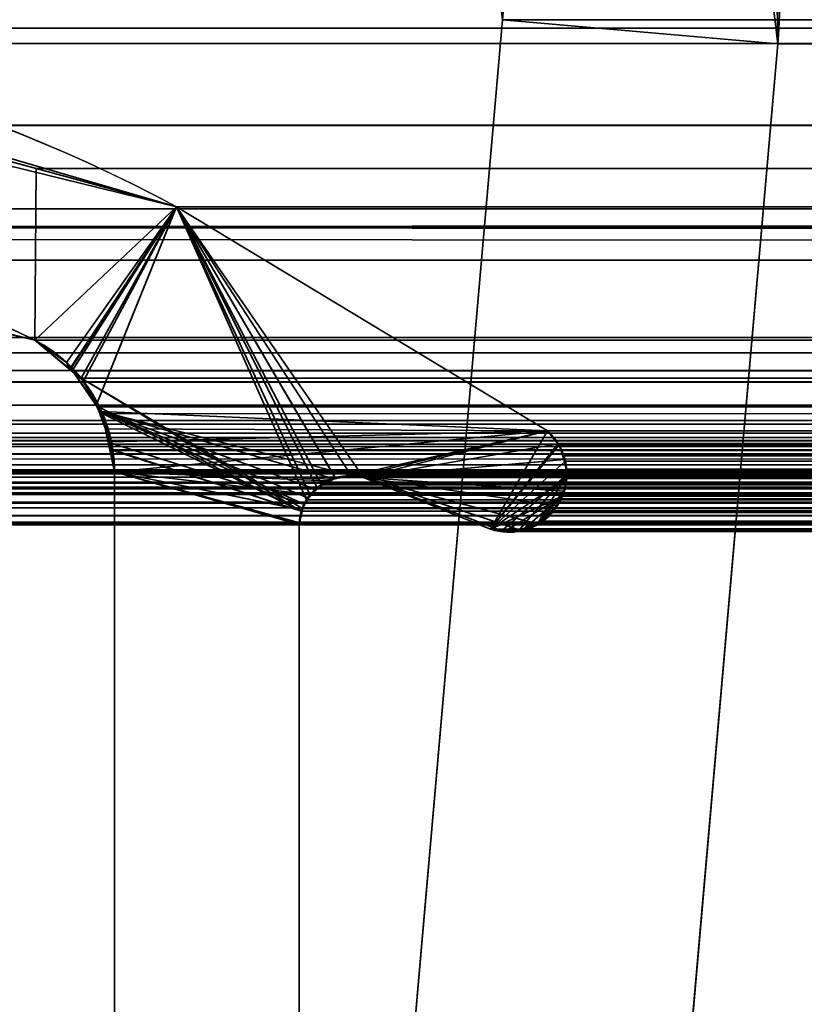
# Model space of a CAD drawing. Header units: millimetres. Extents: x -503 to 6703, y -110 to 193.
# Tile 1036 of 1056: x 4041.48 to 4045.74, y 8.94 to 14.28. Entities that reach past the tile are written whole.
import ezdxf

# ---------------------------------------------------------------- set-up
doc = ezdxf.new("R2010")
doc.units = ezdxf.units.MM
doc.layers.add('152', color=7, linetype='Continuous', true_color=0xffffff)

# ---------------------------------------------------------------- blocks, each defined once
blk = doc.blocks.new('UG_SURFACE_004')
at = {"layer": '152', "color": 252, "linetype": 'Continuous', "lineweight": 35}
for points in [[(5156.4999, -14, 2212.25), (5156.4999, 174.4, 2212.25), (3843.4999, 174.4, 2212.25), (3843.4999, -14, 2212.25)], [(3993.5, -14, 2062.2499), (3993.5, 174.4, 2062.2499), (5006.4998, 174.4, 2062.2499), (5006.4998, -14, 2062.2499)]]:
    blk.add_3dface(points, dxfattribs=at)
blk = doc.blocks.new('UG_SURFACE_366')
at = {"layer": '152', "color": 252, "linetype": 'Continuous', "lineweight": 35}
for points in [[(4044.1065, 14.2823, -7.75), (4044.0288, 14.9279, -7.75), (4045.4493, 15.41, -7.75), (4045.6009, 14.1516, -7.75)], [(4045.5904, 14.7887, 2007.6594), (4045.6009, 14.1516, -7.75), (4045.4493, 15.41, -7.75)], [(4044.0288, 14.9279, -7.75), (4044.1065, 14.2823, -7.75), (4044.1065, 14.2823, 2009.1434)], [(4044.1065, 14.2823, 2009.1434), (4044.1012, 14.6091, 2009.1486), (4044.0288, 14.9279, -7.75)], [(4045.6009, 14.1516, 2007.6489), (4045.5904, 14.7887, 2007.6594), (4044.1012, 14.6091, 2009.1486), (4044.1065, 14.2823, 2009.1434)], [(4045.5904, 14.7887, 2007.6594), (4045.6009, 14.1516, 2007.6489), (4045.6009, 14.1516, -7.75)], [(4044.1065, 14.2823, 2009.1434), (4044.1065, 14.2823, -7.75), (4043.5085, 7.4461, -7.75), (4043.5085, 7.4461, 2009.7415)], [(4045.0029, 7.3154, 2008.2471), (4045.6009, 14.1516, 2007.6489), (4044.1065, 14.2823, 2009.1434), (4043.5085, 7.4461, 2009.7415)], [(4043.5085, 7.4461, -7.75), (4044.1065, 14.2823, -7.75), (4045.6009, 14.1516, -7.75), (4045.0029, 7.3154, -7.75)], [(4045.6009, 14.1516, 2007.6489), (4045.0029, 7.3154, 2008.2471), (4045.0029, 7.3154, -7.75), (4045.6009, 14.1516, -7.75)]]:
    blk.add_3dface(points, dxfattribs=at)
blk = doc.blocks.new('UG_SURFACE_367')
at = {"layer": '152', "color": 252, "linetype": 'Continuous', "lineweight": 35}
for points in [[(4044.1065, 14.2823, -7.75), (4044.0288, 14.9279, -7.75), (4045.4493, 15.41, -7.75), (4045.6009, 14.1516, -7.75)], [(4045.5904, 14.7887, 2007.6594), (4045.6009, 14.1516, -7.75), (4045.4493, 15.41, -7.75)], [(4044.0288, 14.9279, -7.75), (4044.1065, 14.2823, -7.75), (4044.1065, 14.2823, 2009.1434)], [(4044.1065, 14.2823, 2009.1434), (4044.1012, 14.6091, 2009.1486), (4044.0288, 14.9279, -7.75)], [(4045.6009, 14.1516, 2007.6489), (4045.5904, 14.7887, 2007.6594), (4044.1012, 14.6091, 2009.1486), (4044.1065, 14.2823, 2009.1434)], [(4045.5904, 14.7887, 2007.6594), (4045.6009, 14.1516, 2007.6489), (4045.6009, 14.1516, -7.75)], [(4044.1065, 14.2823, 2009.1434), (4044.1065, 14.2823, -7.75), (4043.5085, 7.4461, -7.75), (4043.5085, 7.4461, 2009.7415)], [(4045.0029, 7.3154, 2008.2471), (4045.6009, 14.1516, 2007.6489), (4044.1065, 14.2823, 2009.1434), (4043.5085, 7.4461, 2009.7415)], [(4043.5085, 7.4461, -7.75), (4044.1065, 14.2823, -7.75), (4045.6009, 14.1516, -7.75), (4045.0029, 7.3154, -7.75)], [(4045.6009, 14.1516, 2007.6489), (4045.0029, 7.3154, 2008.2471), (4045.0029, 7.3154, -7.75), (4045.6009, 14.1516, -7.75)]]:
    blk.add_3dface(points, dxfattribs=at)
blk = doc.blocks.new('UG_SURFACE_368')
at = {"layer": '152', "color": 252, "linetype": 'Continuous', "lineweight": 35}
for points in [[(4044.1065, 14.2823, 2009.1434), (4044.1012, 14.6091, 2009.1486), (4045.5904, 14.7887, 2007.6594), (4045.6009, 14.1516, 2007.6489)], [(4954.4096, 14.7887, 2007.6594), (4045.6009, 14.1516, 2007.6489), (4045.5904, 14.7887, 2007.6594)], [(4954.4096, 14.7887, 2007.6594), (4954.3991, 14.1516, 2007.6489), (4045.6009, 14.1516, 2007.6489)], [(4044.1012, 14.6091, 2009.1486), (4955.8935, 14.2823, 2009.1434), (4955.8988, 14.6091, 2009.1486)], [(4044.1012, 14.6091, 2009.1486), (4044.1065, 14.2823, 2009.1434), (4955.8935, 14.2823, 2009.1434)], [(4031.4999, -25.92, 2021.75), (4968.5001, -25.92, 2021.75), (4968.5001, 14.42, 2021.75), (4031.4999, 14.42, 2021.75)], [(4033, -25.92, 2020.2501), (4033, 14.42, 2020.2501), (4967, 14.42, 2020.2501), (4967, -25.92, 2020.2501)], [(4044.1065, 14.2823, 2009.1434), (4043.5085, 7.4461, 2009.7415), (4956.4915, 7.4461, 2009.7415), (4955.8935, 14.2823, 2009.1434)], [(4043.5085, 7.4461, 2009.7415), (4044.1065, 14.2823, 2009.1434), (4045.6009, 14.1516, 2007.6489), (4045.0029, 7.3154, 2008.2471)], [(4045.6009, 14.1516, 2007.6489), (4954.3991, 14.1516, 2007.6489), (4954.9971, 7.3154, 2008.2471), (4045.0029, 7.3154, 2008.2471)]]:
    blk.add_3dface(points, dxfattribs=at)
blk = doc.blocks.new('UG_SURFACE_396')
at = {"layer": '152', "color": 7, "linetype": 'Continuous', "lineweight": 35}
for points in [[(4039.6571, 14.0469, -7.75), (4039.659, 13.9228, 2013.5911), (4042.3369, 13.2666, 2010.9129)], [(4042.3369, 13.2666, 2010.9129), (4042.3369, 13.2666, -7.75), (4039.6571, 14.0469, -7.75)], [(4039.6571, 14.0469, -7.75), (4042.3369, 13.2666, -7.75), (4041.5678, 12.5427, -7.75), (4040.019, 12.9291, -7.75)], [(4040.0352, 12.8977, 2013.2148), (4041.5678, 12.5427, 2011.6823), (4042.3369, 13.2666, 2010.9129), (4039.659, 13.9228, 2013.5911)], [(4041.7395, 12.4215, -7.75), (4041.5678, 12.5427, -7.75), (4042.3369, 13.2666, -7.75)], [(4042.3369, 13.2666, 2010.9129), (4041.5678, 12.5427, 2011.6823), (4041.7595, 12.3814, 2011.4903)], [(4041.7604, 12.3921, -7.75), (4041.7395, 12.4215, -7.75), (4042.3369, 13.2666, -7.75)], [(4041.7595, 12.3814, 2011.4903), (4041.831, 12.3216, 2011.4191), (4042.3369, 13.2666, 2010.9129)], [(4041.9025, 12.1942, -7.75), (4041.7604, 12.3921, -7.75), (4042.3369, 13.2666, -7.75)], [(4042.3369, 13.2666, 2010.9129), (4041.831, 12.3216, 2011.4191), (4041.8992, 12.1889, 2011.3509)], [(4041.8992, 12.1889, 2011.3509), (4041.9655, 12.0607, 2011.2846), (4044.3501, 12.0514, 2008.8999), (4042.3369, 13.2666, 2010.9129)], [(4042.3369, 13.2666, -7.75), (4044.3501, 12.0514, -7.75), (4041.9297, 12.1557, -7.75), (4041.9025, 12.1942, -7.75)], [(4042.3369, 13.2666, 2010.9129), (4044.3501, 12.0514, 2008.8999), (4044.3501, 12.0514, -7.75), (4042.3369, 13.2666, -7.75)], [(4040.019, 12.9291, -7.75), (4041.5678, 12.5427, -7.75), (4041.5678, 12.5427, 2011.6823)], [(4041.5678, 12.5427, 2011.6823), (4040.0352, 12.8977, 2013.2148), (4040.019, 12.9291, -7.75)], [(4041.5678, 12.5427, -7.75), (4041.7395, 12.4215, -7.75), (4041.7595, 12.3814, 2011.4903)], [(4041.7595, 12.3814, 2011.4903), (4041.5678, 12.5427, 2011.6823), (4041.5678, 12.5427, -7.75)], [(4041.7395, 12.4215, -7.75), (4041.7604, 12.3921, -7.75), (4041.7595, 12.3814, 2011.4903)], [(4041.831, 12.3216, 2011.4191), (4041.7595, 12.3814, 2011.4903), (4041.7604, 12.3921, -7.75)], [(4041.7604, 12.3921, -7.75), (4041.9025, 12.1942, -7.75), (4041.8992, 12.1889, 2011.3509)], [(4041.8992, 12.1889, 2011.3509), (4041.831, 12.3216, 2011.4191), (4041.7604, 12.3921, -7.75)], [(4041.9655, 12.0607, 2011.2846), (4041.8992, 12.1889, 2011.3509), (4041.9025, 12.1942, -7.75)], [(4041.9025, 12.1942, -7.75), (4041.9297, 12.1557, -7.75), (4041.9755, 11.9915, 2011.2743)], [(4041.9755, 11.9915, 2011.2743), (4041.9655, 12.0607, 2011.2846), (4041.9025, 12.1942, -7.75)], [(4041.9655, 11.9898, -7.75), (4041.9297, 12.1557, -7.75), (4043.0284, 11.6524, -7.75)], [(4041.9297, 12.1557, -7.75), (4043.088, 11.7338, -7.75), (4043.0527, 11.6857, -7.75)], [(4041.9297, 12.1557, -7.75), (4043.1833, 11.7922, -7.75), (4043.1099, 11.7471, -7.75), (4043.088, 11.7338, -7.75)], [(4043.3178, 11.8051, -7.75), (4043.2839, 11.8082, -7.75), (4041.9297, 12.1557, -7.75), (4044.3501, 12.0514, -7.75)], [(4043.2839, 11.8082, -7.75), (4043.1881, 11.793, -7.75), (4043.1833, 11.7922, -7.75), (4041.9297, 12.1557, -7.75)], [(4043.0527, 11.6857, -7.75), (4043.0284, 11.6524, -7.75), (4041.9297, 12.1557, -7.75)], [(4041.9297, 12.1557, -7.75), (4041.9655, 11.9898, -7.75), (4041.9755, 11.9915, 2011.2743)], [(4044.3501, 12.0514, 2008.8999), (4041.9655, 12.0607, 2011.2846), (4041.9755, 11.9915, 2011.2743)], [(4041.9755, 11.9915, 2011.2743), (4041.9998, 11.8277, 2011.25), (4044.3501, 12.0514, 2008.8999)], [(4043.1886, 11.7875, 2010.0615), (4043.2839, 11.8082, 2009.9661), (4044.3501, 12.0514, 2008.8999), (4041.9998, 11.8277, 2011.25)], [(4044.3501, 12.0514, 2008.8999), (4043.2839, 11.8082, 2009.9661), (4043.3178, 11.8051, 2009.932)], [(4044.3501, 12.0514, -7.75), (4043.3517, 11.798, -7.75), (4043.3178, 11.8051, -7.75)], [(4043.3178, 11.8051, 2009.932), (4043.3517, 11.798, 2009.8984), (4044.3501, 12.0514, 2008.8999)], [(4043.3517, 11.798, -7.75), (4044.3501, 12.0514, -7.75), (4044.4059, 11.9797, -7.75)], [(4044.4074, 11.9798, 2008.8425), (4044.3501, 12.0514, 2008.8999), (4043.3517, 11.798, 2009.8984)], [(4044.3501, 12.0514, -7.75), (4044.3501, 12.0514, 2008.8999), (4044.4074, 11.9798, 2008.8425)], [(4044.4074, 11.9798, 2008.8425), (4044.4059, 11.9797, -7.75), (4044.3501, 12.0514, -7.75)], [(4041.9998, 11.8277, 2011.25), (4041.9755, 11.9915, 2011.2743), (4041.9655, 11.9898, -7.75)], [(4043.0284, 11.6524, -7.75), (4043.0207, 11.6205, -7.75), (4041.9998, 11.8277, -7.75), (4041.9655, 11.9898, -7.75)], [(4041.9655, 11.9898, -7.75), (4041.9998, 11.8277, -7.75), (4041.9998, 11.8277, 2011.25)], [(4043.3517, 11.798, 2009.8984), (4044.4436, 11.8957, 2008.8062), (4044.4174, 11.9675, 2008.8327), (4044.4074, 11.9798, 2008.8425)], [(4043.3517, 11.798, -7.75), (4044.4059, 11.9797, -7.75), (4044.4217, 11.9593, -7.75), (4044.4393, 11.8953, -7.75)], [(4044.4059, 11.9797, -7.75), (4044.4074, 11.9798, 2008.8425), (4044.4174, 11.9675, 2008.8327)], [(4044.4174, 11.9675, 2008.8327), (4044.4217, 11.9593, -7.75), (4044.4059, 11.9797, -7.75)], [(4044.4174, 11.9675, 2008.8327), (4044.4393, 11.8953, -7.75), (4044.4217, 11.9593, -7.75)], [(4044.4174, 11.9675, 2008.8327), (4044.4436, 11.8957, 2008.8062), (4044.4393, 11.8953, -7.75)], [(4043.3517, 11.798, 2009.8984), (4044.4541, 11.81, 2008.796), (4044.4498, 11.8796, 2008.8003), (4044.4436, 11.8957, 2008.8062)], [(4043.3517, 11.798, -7.75), (4044.4393, 11.8953, -7.75), (4044.4555, 11.835, -7.75), (4044.4527, 11.8107, -7.75)], [(4044.4555, 11.835, -7.75), (4044.4393, 11.8953, -7.75), (4044.4436, 11.8957, 2008.8062)], [(4044.4555, 11.835, -7.75), (4044.4436, 11.8957, 2008.8062), (4044.4498, 11.8796, 2008.8003)], [(4044.4498, 11.8796, 2008.8003), (4044.4527, 11.8107, -7.75), (4044.4555, 11.835, -7.75)], [(4044.4498, 11.8796, 2008.8003), (4044.4541, 11.81, 2008.796), (4044.4527, 11.8107, -7.75)], [(4041.9998, 5.7035, -7.75), (4041.9998, 11.8277, -7.75), (4043.0021, 11.5427, -7.75), (4043.0021, 7.7467, -7.75)], [(4043.0207, 11.6205, -7.75), (4043.0021, 11.5427, -7.75), (4041.9998, 11.8277, -7.75)], [(4041.9998, 11.8277, 2011.25), (4043.0021, 11.5427, 2010.2479), (4043.016, 11.6216, 2010.2339)], [(4043.0021, 7.7467, 2010.2479), (4043.0021, 11.5427, 2010.2479), (4041.9998, 11.8277, 2011.25), (4041.9998, 5.7035, 2011.25)], [(4043.016, 11.6216, 2010.2339), (4043.0164, 11.6222, 2010.2339), (4041.9998, 11.8277, 2011.25)], [(4041.9998, 11.8277, 2011.25), (4043.1547, 11.7801, 2010.0954), (4043.1886, 11.7875, 2010.0615)], [(4041.9998, 11.8277, 2011.25), (4043.0613, 11.705, 2010.1886), (4043.1099, 11.7442, 2010.1399), (4043.1547, 11.7801, 2010.0954)], [(4041.9998, 11.8277, 2011.25), (4043.0164, 11.6222, 2010.2339), (4043.0512, 11.6862, 2010.1988), (4043.0613, 11.705, 2010.1886)], [(4041.9998, 11.8277, -7.75), (4041.9998, 5.7035, -7.75), (4041.9998, 5.7035, 2011.25), (4041.9998, 11.8277, 2011.25)], [(4043.1099, 11.7471, -7.75), (4043.1833, 11.7922, -7.75), (4043.1886, 11.7875, 2010.0615)], [(4043.1886, 11.7875, 2010.0615), (4043.1547, 11.7801, 2010.0954), (4043.1099, 11.7471, -7.75)], [(4043.1547, 11.7801, 2010.0954), (4043.1099, 11.7442, 2010.1399), (4043.1099, 11.7471, -7.75)], [(4043.1833, 11.7922, -7.75), (4043.1881, 11.793, -7.75), (4043.1886, 11.7875, 2010.0615)], [(4043.1881, 11.793, -7.75), (4043.2839, 11.8082, -7.75), (4043.2839, 11.8082, 2009.9661)], [(4043.2839, 11.8082, 2009.9661), (4043.1886, 11.7875, 2010.0615), (4043.1881, 11.793, -7.75)], [(4043.2839, 11.8082, -7.75), (4043.3178, 11.8051, -7.75), (4043.3517, 11.798, 2009.8984)], [(4043.3517, 11.798, 2009.8984), (4043.3178, 11.8051, 2009.932), (4043.2839, 11.8082, -7.75)], [(4043.3178, 11.8051, 2009.932), (4043.2839, 11.8082, 2009.9661), (4043.2839, 11.8082, -7.75)], [(4043.3178, 11.8051, -7.75), (4043.3517, 11.798, -7.75), (4043.3517, 11.798, 2009.8984)], [(4044.4527, 11.8107, -7.75), (4044.4422, 11.723, -7.75), (4043.3517, 11.798, -7.75)], [(4044.4541, 11.81, 2008.796), (4043.3517, 11.798, 2009.8984), (4044.0402, 11.5173, 2009.2101), (4044.0965, 11.5037, 2009.1534)], [(4044.0402, 11.5173, 2009.2101), (4043.3517, 11.798, 2009.8984), (4043.3517, 11.798, -7.75), (4044.0402, 11.5173, -7.75)], [(4043.3517, 11.798, -7.75), (4044.2014, 11.5113, -7.75), (4044.1689, 11.5016, -7.75), (4044.0974, 11.5103, -7.75)], [(4043.3517, 11.798, -7.75), (4044.2996, 11.5449, -7.75), (4044.2915, 11.5385, -7.75), (4044.2014, 11.5113, -7.75)], [(4043.3517, 11.798, -7.75), (4044.4422, 11.723, -7.75), (4044.4417, 11.7207, -7.75), (4044.3988, 11.6444, -7.75)], [(4044.3988, 11.6444, -7.75), (4044.3773, 11.6068, -7.75), (4044.2996, 11.5449, -7.75), (4043.3517, 11.798, -7.75)], [(4044.0974, 11.5103, -7.75), (4044.0402, 11.5173, -7.75), (4043.3517, 11.798, -7.75)], [(4044.4541, 11.81, 2008.796), (4044.0965, 11.5037, 2009.1534), (4044.0969, 11.5036, 2009.1531), (4044.2019, 11.5184, 2009.048)], [(4044.2019, 11.5184, 2009.048), (4044.2705, 11.528, 2008.9796), (4044.2986, 11.5489, 2008.9514), (4044.4541, 11.81, 2008.796)], [(4044.4398, 11.724, 2008.81), (4044.4551, 11.7899, 2008.7948), (4044.4541, 11.81, 2008.796), (4044.2986, 11.5489, 2008.9514)], [(4044.4551, 11.7899, 2008.7948), (4044.4398, 11.724, 2008.81), (4044.4422, 11.723, -7.75)], [(4044.4551, 11.7899, 2008.7948), (4044.4422, 11.723, -7.75), (4044.4527, 11.8107, -7.75)], [(4044.4527, 11.8107, -7.75), (4044.4541, 11.81, 2008.796), (4044.4551, 11.7899, 2008.7948)], [(4043.0613, 11.705, 2010.1886), (4043.0512, 11.6862, 2010.1988), (4043.0527, 11.6857, -7.75)], [(4043.0527, 11.6857, -7.75), (4043.088, 11.7338, -7.75), (4043.1099, 11.7442, 2010.1399)], [(4043.1099, 11.7442, 2010.1399), (4043.0613, 11.705, 2010.1886), (4043.0527, 11.6857, -7.75)], [(4043.088, 11.7338, -7.75), (4043.1099, 11.7471, -7.75), (4043.1099, 11.7442, 2010.1399)], [(4044.4007, 11.6452, 2008.8491), (4044.4345, 11.7002, 2008.8155), (4044.4398, 11.724, 2008.81), (4044.2986, 11.5489, 2008.9514)], [(4044.3988, 11.6444, -7.75), (4044.4417, 11.7207, -7.75), (4044.4398, 11.724, 2008.81)], [(4044.4398, 11.724, 2008.81), (4044.4345, 11.7002, 2008.8155), (4044.3988, 11.6444, -7.75)], [(4044.4417, 11.7207, -7.75), (4044.4422, 11.723, -7.75), (4044.4398, 11.724, 2008.81)], [(4043.0512, 11.6862, 2010.1988), (4043.0164, 11.6222, 2010.2339), (4043.0284, 11.6524, -7.75)], [(4043.0207, 11.6205, -7.75), (4043.0284, 11.6524, -7.75), (4043.0164, 11.6222, 2010.2339)], [(4043.0284, 11.6524, -7.75), (4043.0527, 11.6857, -7.75), (4043.0512, 11.6862, 2010.1988)], [(4044.4345, 11.7002, 2008.8155), (4044.4007, 11.6452, 2008.8491), (4044.3988, 11.6444, -7.75)], [(4043.0021, 11.5427, -7.75), (4043.0207, 11.6205, -7.75), (4043.016, 11.6216, 2010.2339)], [(4043.016, 11.6216, 2010.2339), (4043.0021, 11.5427, 2010.2479), (4043.0021, 11.5427, -7.75)], [(4043.0164, 11.6222, 2010.2339), (4043.016, 11.6216, 2010.2339), (4043.0207, 11.6205, -7.75)], [(4044.2986, 11.5489, 2008.9514), (4044.3773, 11.6068, 2008.8727), (4044.4007, 11.6452, 2008.8491)], [(4044.3773, 11.6068, 2008.8727), (4044.2986, 11.5489, 2008.9514), (4044.2996, 11.5449, -7.75)], [(4044.2996, 11.5449, -7.75), (4044.3773, 11.6068, -7.75), (4044.3773, 11.6068, 2008.8727)], [(4044.3773, 11.6068, -7.75), (4044.3988, 11.6444, -7.75), (4044.4007, 11.6452, 2008.8491)], [(4044.4007, 11.6452, 2008.8491), (4044.3773, 11.6068, 2008.8727), (4044.3773, 11.6068, -7.75)], [(4044.2014, 11.5113, -7.75), (4044.2915, 11.5385, -7.75), (4044.2986, 11.5489, 2008.9514)], [(4044.2986, 11.5489, 2008.9514), (4044.2705, 11.528, 2008.9796), (4044.2014, 11.5113, -7.75)], [(4044.2915, 11.5385, -7.75), (4044.2996, 11.5449, -7.75), (4044.2986, 11.5489, 2008.9514)], [(4043.0021, 11.5427, 2010.2479), (4043.0021, 7.7467, 2010.2479), (4043.0021, 7.7467, -7.75), (4043.0021, 11.5427, -7.75)], [(4044.0402, 11.5173, -7.75), (4044.0974, 11.5103, -7.75), (4044.0965, 11.5037, 2009.1534)], [(4044.0965, 11.5037, 2009.1534), (4044.0402, 11.5173, 2009.2101), (4044.0402, 11.5173, -7.75)], [(4044.0969, 11.5036, 2009.1531), (4044.0965, 11.5037, 2009.1534), (4044.0974, 11.5103, -7.75)], [(4044.2019, 11.5184, 2009.048), (4044.0969, 11.5036, 2009.1531), (4044.0974, 11.5103, -7.75)], [(4044.0974, 11.5103, -7.75), (4044.1689, 11.5016, -7.75), (4044.2019, 11.5184, 2009.048)], [(4044.1689, 11.5016, -7.75), (4044.2014, 11.5113, -7.75), (4044.2019, 11.5184, 2009.048)], [(4044.2705, 11.528, 2008.9796), (4044.2019, 11.5184, 2009.048), (4044.2014, 11.5113, -7.75)]]:
    blk.add_3dface(points, dxfattribs=at)
blk = doc.blocks.new('UG_SURFACE_397')
at = {"layer": '152', "color": 7, "linetype": 'Continuous', "lineweight": 35}
for points in [[(4036.6111, 13.7072, 2016.6388), (4963.4013, 13.8284, 2016.6512), (4961.2188, 14.2362, 2014.4687)], [(4038.7812, 14.2362, 2014.4687), (4036.6111, 13.7072, 2016.6388), (4961.2188, 14.2362, 2014.4687)], [(4961.2188, 14.2362, 2014.4687), (4960.9165, 14.1538, 2014.1668), (4039.0835, 14.1538, 2014.1668), (4038.7812, 14.2362, 2014.4687)], [(4039.0835, 14.1538, 2014.1668), (4041.5745, 13.4745, 2011.6756), (4041.5678, 12.5427, 2011.6823), (4039.6986, 12.9772, 2013.5512)], [(4039.0835, 14.1538, 2014.1668), (4960.9165, 14.1538, 2014.1668), (4958.4255, 13.4745, 2011.6756), (4041.5745, 13.4745, 2011.6756)], [(4034.348, 13.1555, 2018.9021), (4964.8499, 13.5578, 2018.1), (4963.4013, 13.8284, 2016.6512)], [(4963.4013, 13.8284, 2016.6512), (4036.6111, 13.7072, 2016.6388), (4034.348, 13.1555, 2018.9021)], [(4034.348, 13.1555, 2018.9021), (4965.652, 13.1555, 2018.9021), (4964.8499, 13.5578, 2018.1)], [(4041.7705, 12.3766, 2011.4799), (4041.5678, 12.5427, 2011.6823), (4041.5745, 13.4745, 2011.6756), (4042.3369, 13.2666, 2010.9129)], [(4041.5745, 13.4745, 2011.6756), (4958.4255, 13.4745, 2011.6756), (4957.6631, 13.2666, 2010.9129), (4042.3369, 13.2666, 2010.9129)], [(4961.5216, 13.2561, 2014.7717), (4037.55, 13.1548, 2015.6999), (4038.4994, 13.2561, 2014.7505)], [(4961.5216, 13.2561, 2014.7717), (4962.4405, 13.0469, 2015.6906), (4037.55, 13.1548, 2015.6999)], [(4038.4994, 13.2561, 2014.7505), (4960.2876, 13.1186, 2013.5376), (4961.5216, 13.2561, 2014.7717)], [(4038.4994, 13.2561, 2014.7505), (4039.6986, 12.9772, 2013.5512), (4960.2876, 13.1186, 2013.5376)], [(4042.3369, 13.2666, 2010.9129), (4041.8191, 12.3367, 2011.4312), (4041.7705, 12.3766, 2011.4799)], [(4041.8191, 12.3367, 2011.4312), (4042.3369, 13.2666, 2010.9129), (4043.0412, 11.6764, 2010.2086), (4043.0202, 11.6288, 2010.2298)], [(4044.0402, 11.5173, 2009.2101), (4043.3517, 11.798, 2009.8984), (4042.3369, 13.2666, 2010.9129), (4044.3501, 12.0514, 2008.8999)], [(4042.3369, 13.2666, 2010.9129), (4043.2839, 11.8082, 2009.9661), (4043.1972, 11.7967, 2010.0527)], [(4042.3369, 13.2666, 2010.9129), (4043.0994, 11.7439, 2010.1507), (4043.0627, 11.7011, 2010.1874)], [(4042.3369, 13.2666, 2010.9129), (4043.1967, 11.7966, 2010.0534), (4043.1237, 11.7571, 2010.1264)], [(4043.3517, 11.798, 2009.8984), (4043.2839, 11.8082, 2009.9661), (4042.3369, 13.2666, 2010.9129)], [(4043.0627, 11.7011, 2010.1874), (4043.0412, 11.6764, 2010.2086), (4042.3369, 13.2666, 2010.9129)], [(4043.1972, 11.7967, 2010.0527), (4043.1967, 11.7966, 2010.0534), (4042.3369, 13.2666, 2010.9129)], [(4043.1237, 11.7571, 2010.1264), (4043.0994, 11.7439, 2010.1507), (4042.3369, 13.2666, 2010.9129)], [(4957.6631, 13.2666, 2010.9129), (4955.6499, 12.0514, 2008.8999), (4044.3501, 12.0514, 2008.8999), (4042.3369, 13.2666, 2010.9129)], [(4967.4444, 12.0875, 2020.6945), (4965.652, 13.1555, 2018.9021), (4034.348, 13.1555, 2018.9021), (4032.5556, 12.0875, 2020.6945)], [(4964.5948, 12.5565, 2017.8449), (4036.9525, 13.0911, 2016.2973), (4037.55, 13.1548, 2015.6999)], [(4037.55, 13.1548, 2015.6999), (4962.4405, 13.0469, 2015.6906), (4964.5948, 12.5565, 2017.8449)], [(4959.9767, 13.084, 2013.2267), (4960.2876, 13.1186, 2013.5376), (4039.6986, 12.9772, 2013.5512)], [(4964.5948, 12.5565, 2017.8449), (4035.4052, 12.5565, 2017.8449), (4036.9525, 13.0911, 2016.2973)], [(4959.9767, 13.084, 2013.2267), (4039.6986, 12.9772, 2013.5512), (4041.5678, 12.5427, 2011.6823)], [(4041.5678, 12.5427, 2011.6823), (4958.4322, 12.5427, 2011.6823), (4959.9767, 13.084, 2013.2267)], [(4035.2888, 12.4739, 2017.961), (4035.4052, 12.5565, 2017.8449), (4964.5948, 12.5565, 2017.8449)], [(4964.5948, 12.5565, 2017.8449), (4964.7136, 12.4837, 2017.9634), (4035.2888, 12.4739, 2017.961)], [(4041.7705, 12.3766, 2011.4799), (4958.2295, 12.3766, 2011.4799), (4958.4322, 12.5427, 2011.6823), (4041.5678, 12.5427, 2011.6823)], [(4035.1529, 12.3772, 2018.0972), (4035.2888, 12.4739, 2017.961), (4964.7136, 12.4837, 2017.9634)], [(4964.7136, 12.4837, 2017.9634), (4964.7703, 12.4486, 2018.0202), (4035.1529, 12.3772, 2018.0972)], [(4964.7703, 12.4486, 2018.0202), (4035.1095, 12.3153, 2018.1403), (4035.1529, 12.3772, 2018.0972)], [(4964.7703, 12.4486, 2018.0202), (4964.8905, 12.3126, 2018.1403), (4035.1095, 12.3153, 2018.1403)], [(4958.1809, 12.3367, 2011.4312), (4041.7705, 12.3766, 2011.4799), (4041.8191, 12.3367, 2011.4312)], [(4958.1809, 12.3367, 2011.4312), (4958.2295, 12.3766, 2011.4799), (4041.7705, 12.3766, 2011.4799)], [(4035.0218, 12.19, 2018.2281), (4035.1095, 12.3153, 2018.1403), (4964.8905, 12.3126, 2018.1403)], [(4964.8905, 12.3126, 2018.1403), (4964.942, 12.2541, 2018.1921), (4035.0218, 12.19, 2018.2281)], [(4041.8191, 12.3367, 2011.4312), (4958.087, 12.1804, 2011.3368), (4958.1809, 12.3367, 2011.4312)], [(4041.8191, 12.3367, 2011.4312), (4041.913, 12.1804, 2011.3368), (4958.087, 12.1804, 2011.3368)], [(4043.0202, 11.6288, 2010.2298), (4043.0136, 11.6145, 2010.2363), (4041.8191, 12.3367, 2011.4312)], [(4041.913, 12.1804, 2011.3368), (4041.8191, 12.3367, 2011.4312), (4043.0136, 11.6145, 2010.2363)], [(4964.942, 12.2541, 2018.1921), (4034.9927, 12.106, 2018.2574), (4035.0218, 12.19, 2018.2281)], [(4964.942, 12.2541, 2018.1921), (4965.0102, 12.1074, 2018.26), (4034.9927, 12.106, 2018.2574)], [(4958.0092, 11.9475, 2011.2591), (4041.913, 12.1804, 2011.3368), (4041.935, 12.1441, 2011.3151)], [(4958.0092, 11.9475, 2011.2591), (4958.065, 12.1441, 2011.3151), (4041.913, 12.1804, 2011.3368)], [(4958.065, 12.1441, 2011.3151), (4958.087, 12.1804, 2011.3368), (4041.913, 12.1804, 2011.3368)], [(4043.0136, 11.6145, 2010.2363), (4041.935, 12.1441, 2011.3151), (4041.913, 12.1804, 2011.3368)], [(4958.0088, 11.9448, 2011.2588), (4041.935, 12.1441, 2011.3151), (4041.9908, 11.9475, 2011.2591)], [(4041.935, 12.1441, 2011.3151), (4958.0088, 11.9448, 2011.2588), (4958.0092, 11.9475, 2011.2591)], [(4041.9908, 11.9475, 2011.2591), (4041.935, 12.1441, 2011.3151), (4043.0136, 11.6145, 2010.2363)], [(4032.5556, 12.0875, 2020.6945), (4032.5007, 12.0379, 2020.7493), (4967.4983, 12.036, 2020.7486)], [(4967.4983, 12.036, 2020.7486), (4967.4444, 12.0875, 2020.6945), (4032.5556, 12.0875, 2020.6945)], [(4034.9545, 11.9977, 2018.2953), (4034.9927, 12.106, 2018.2574), (4965.0102, 12.1074, 2018.26)], [(4965.0102, 12.1074, 2018.26), (4965.0249, 12.0751, 2018.275), (4034.9545, 11.9977, 2018.2953)], [(4032.5007, 12.0379, 2020.7493), (4032.4759, 12.0155, 2020.7739), (4967.5331, 12.0032, 2020.7829)], [(4967.5331, 12.0032, 2020.7829), (4967.4983, 12.036, 2020.7486), (4032.5007, 12.0379, 2020.7493)], [(4965.0249, 12.0751, 2018.275), (4965.0617, 11.8663, 2018.3115), (4034.9545, 11.9977, 2018.2953)], [(4044.3501, 12.0514, 2008.8999), (4044.4088, 11.9819, 2008.841), (4044.0402, 11.5173, 2009.2101)], [(4044.4088, 11.9819, 2008.841), (4044.3501, 12.0514, 2008.8999), (4955.6499, 12.0514, 2008.8999)], [(4044.4088, 11.9819, 2008.841), (4955.6499, 12.0514, 2008.8999), (4955.5879, 11.9763, 2008.8377)], [(4032.4516, 11.9779, 2020.7984), (4032.4473, 11.9663, 2020.8027), (4967.5522, 11.9649, 2020.8023)], [(4967.5522, 11.9649, 2020.8023), (4032.4759, 12.0155, 2020.7739), (4032.4516, 11.9779, 2020.7984)], [(4032.4759, 12.0155, 2020.7739), (4967.5522, 11.9649, 2020.8023), (4967.5331, 12.0032, 2020.7829)], [(4965.0617, 11.8663, 2018.3115), (4034.9383, 11.8663, 2018.3115), (4034.9545, 11.9977, 2018.2953)], [(4044.4088, 11.9819, 2008.841), (4044.4126, 11.9736, 2008.8372), (4044.0402, 11.5173, 2009.2101)], [(4044.0402, 11.5173, 2009.2101), (4044.4126, 11.9736, 2008.8372), (4044.4403, 11.9155, 2008.8098), (4044.446, 11.8862, 2008.8038)], [(4955.5879, 11.9763, 2008.8377), (4044.4126, 11.9736, 2008.8372), (4044.4088, 11.9819, 2008.841)], [(4955.5879, 11.9763, 2008.8377), (4955.5869, 11.9742, 2008.8367), (4044.4126, 11.9736, 2008.8372)], [(4044.4403, 11.9155, 2008.8098), (4044.4126, 11.9736, 2008.8372), (4955.5869, 11.9742, 2008.8367)], [(4044.4403, 11.9155, 2008.8098), (4955.5869, 11.9742, 2008.8367), (4955.555, 11.8998, 2008.805)], [(4032.4316, 11.9255, 2020.8182), (4032.4216, 11.8984, 2020.8285), (4967.5851, 11.846, 2020.8352)], [(4967.5522, 11.9649, 2020.8023), (4032.4473, 11.9663, 2020.8027), (4032.4316, 11.9255, 2020.8182)], [(4032.4316, 11.9255, 2020.8182), (4967.5689, 11.9316, 2020.8189), (4967.5522, 11.9649, 2020.8023)], [(4032.4316, 11.9255, 2020.8182), (4967.5698, 11.9274, 2020.8199), (4967.5689, 11.9316, 2020.8189)], [(4967.5851, 11.846, 2020.8352), (4967.5698, 11.9274, 2020.8199), (4032.4316, 11.9255, 2020.8182)], [(4041.9908, 11.9475, 2011.2591), (4041.9912, 11.9448, 2011.2588), (4958.0088, 11.9448, 2011.2588)], [(4041.9912, 11.9448, 2011.2588), (4041.9908, 11.9475, 2011.2591), (4043.0136, 11.6145, 2010.2363)], [(4041.9998, 11.8277, 2011.25), (4958.0002, 11.8277, 2011.25), (4958.0088, 11.9448, 2011.2588), (4041.9912, 11.9448, 2011.2588)], [(4043.0136, 11.6145, 2010.2363), (4043.0036, 11.5516, 2010.2465), (4041.9998, 11.8277, 2011.25), (4041.9912, 11.9448, 2011.2588)], [(4032.4216, 11.8984, 2020.8285), (4032.4154, 11.8381, 2020.8344), (4967.5851, 11.846, 2020.8352)], [(4034.9383, 6.7187, 2018.3115), (4034.9383, 11.8663, 2018.3115), (4965.0617, 11.8663, 2018.3115), (4965.0617, 6.7187, 2018.3115)], [(4044.446, 11.8862, 2008.8038), (4044.4551, 11.8424, 2008.7948), (4044.4527, 11.7911, 2008.7974), (4044.0402, 11.5173, 2009.2101)], [(4955.555, 11.8998, 2008.805), (4044.446, 11.8862, 2008.8038), (4044.4403, 11.9155, 2008.8098)], [(4955.555, 11.8998, 2008.805), (4955.5535, 11.8867, 2008.8034), (4044.446, 11.8862, 2008.8038)], [(4044.4551, 11.8424, 2008.7948), (4044.446, 11.8862, 2008.8038), (4955.5535, 11.8867, 2008.8034)], [(4044.4551, 11.8424, 2008.7948), (4955.5535, 11.8867, 2008.8034), (4955.5435, 11.8115, 2008.7938)], [(4967.5846, 11.8085, 2020.8344), (4032.4154, 11.8381, 2020.8344), (4032.4144, 11.8282, 2020.8354)], [(4032.4144, 11.8282, 2020.8354), (4032.4283, 11.7445, 2020.822), (4967.5717, 11.7445, 2020.822)], [(4967.5717, 11.7445, 2020.822), (4967.5846, 11.8085, 2020.8344), (4032.4144, 11.8282, 2020.8354)], [(4032.4154, 11.8381, 2020.8344), (4967.5851, 11.8384, 2020.8352), (4967.5851, 11.846, 2020.8352)], [(4967.5846, 11.8085, 2020.8344), (4967.5851, 11.8384, 2020.8352), (4032.4154, 11.8381, 2020.8344)], [(4966.3997, 11.8171, 2019.6495), (4967.1969, 11.5484, 2020.447), (4032.8031, 11.5484, 2020.447), (4033.6003, 11.8171, 2019.6495)], [(4966.3997, 11.8171, 2019.6495), (4033.6003, 11.8171, 2019.6495), (4033.6146, 11.8176, 2019.6357)], [(4966.3854, 11.818, 2019.6354), (4033.6146, 11.8176, 2019.6357), (4033.6871, 11.8202, 2019.5627)], [(4033.6146, 11.8176, 2019.6357), (4966.3854, 11.818, 2019.6354), (4966.3997, 11.8171, 2019.6495)], [(4966.2991, 11.8239, 2019.5491), (4033.6871, 11.8202, 2019.5627), (4033.7167, 11.8212, 2019.5334)], [(4966.2991, 11.8239, 2019.5491), (4966.3129, 11.823, 2019.563), (4033.6871, 11.8202, 2019.5627)], [(4033.6871, 11.8202, 2019.5627), (4966.3129, 11.823, 2019.563), (4966.3854, 11.818, 2019.6354)], [(4033.7167, 11.8212, 2019.5334), (4966.239, 11.8016, 2019.489), (4966.2991, 11.8239, 2019.5491)], [(4033.7167, 11.8212, 2019.5334), (4033.7605, 11.7998, 2019.4895), (4966.239, 11.8016, 2019.489)], [(4041.9998, 11.8277, 2011.25), (4041.9998, 5.7035, 2011.25), (4958.0002, 5.7035, 2011.25), (4958.0002, 11.8277, 2011.25)], [(4043.0036, 11.5516, 2010.2465), (4043.0021, 11.5427, 2010.2479), (4041.9998, 11.8277, 2011.25)], [(4043.0021, 11.5427, 2010.2479), (4043.0021, 7.7467, 2010.2479), (4041.9998, 5.7035, 2011.25), (4041.9998, 11.8277, 2011.25)], [(4955.5435, 11.8115, 2008.7938), (4044.4527, 11.7911, 2008.7974), (4044.4551, 11.8424, 2008.7948)], [(4955.5435, 11.8115, 2008.7938), (4955.5464, 11.7913, 2008.7965), (4044.4527, 11.7911, 2008.7974)], [(4966.1999, 11.787, 2019.4497), (4966.239, 11.8016, 2019.489), (4033.7605, 11.7998, 2019.4895)], [(4966.1999, 11.787, 2019.4497), (4033.7605, 11.7998, 2019.4895), (4033.8187, 11.7715, 2019.4314)], [(4033.8187, 11.7715, 2019.4314), (4966.1827, 11.7696, 2019.4325), (4966.1999, 11.787, 2019.4497)], [(4966.1827, 11.7696, 2019.4325), (4033.8187, 11.7715, 2019.4314), (4033.8264, 11.7677, 2019.4235)], [(4033.8264, 11.7677, 2019.4235), (4966.1269, 11.7129, 2019.3768), (4966.1827, 11.7696, 2019.4325)], [(4033.8264, 11.7677, 2019.4235), (4033.8731, 11.7133, 2019.3768), (4966.1269, 11.7129, 2019.3768)], [(4956.8758, 11.7577, 2010.1259), (4043.1237, 11.7571, 2010.1264), (4043.1967, 11.7966, 2010.0534)], [(4956.8524, 11.7764, 2010.1025), (4043.1967, 11.7966, 2010.0534), (4043.1972, 11.7967, 2010.0527)], [(4956.8524, 11.7764, 2010.1025), (4956.8758, 11.7577, 2010.1259), (4043.1967, 11.7966, 2010.0534)], [(4956.8024, 11.7881, 2010.0524), (4043.1972, 11.7967, 2010.0527), (4043.2839, 11.8082, 2009.9661)], [(4043.1972, 11.7967, 2010.0527), (4956.8024, 11.7881, 2010.0524), (4956.8524, 11.7764, 2010.1025)], [(4043.2839, 11.8082, 2009.9661), (4956.7161, 11.8082, 2009.9661), (4956.8024, 11.7881, 2010.0524)], [(4956.6646, 11.8019, 2009.9146), (4043.2839, 11.8082, 2009.9661), (4043.3517, 11.798, 2009.8984)], [(4956.6646, 11.8019, 2009.9146), (4956.7161, 11.8082, 2009.9661), (4043.2839, 11.8082, 2009.9661)], [(4043.3517, 11.798, 2009.8984), (4956.6483, 11.798, 2009.8984), (4956.6646, 11.8019, 2009.9146)], [(4955.9598, 11.5173, 2009.2101), (4956.6483, 11.798, 2009.8984), (4043.3517, 11.798, 2009.8984), (4044.0402, 11.5173, 2009.2101)], [(4044.4527, 11.7911, 2008.7974), (4044.4508, 11.758, 2008.7991), (4044.4307, 11.6957, 2008.8191), (4044.0402, 11.5173, 2009.2101)], [(4955.554, 11.7351, 2008.8041), (4044.4307, 11.6957, 2008.8191), (4044.4508, 11.758, 2008.7991)], [(4044.4508, 11.758, 2008.7991), (4955.5464, 11.7913, 2008.7965), (4955.554, 11.7351, 2008.8041)], [(4044.4508, 11.758, 2008.7991), (4044.4527, 11.7911, 2008.7974), (4955.5464, 11.7913, 2008.7965)], [(4032.4321, 11.7361, 2020.8178), (4967.5679, 11.7361, 2020.8178), (4967.5717, 11.7445, 2020.822), (4032.4283, 11.7445, 2020.822)], [(4967.5679, 11.7361, 2020.8178), (4032.4321, 11.7361, 2020.8178), (4032.4688, 11.662, 2020.7813)], [(4967.5312, 11.662, 2020.7813), (4967.5679, 11.7361, 2020.8178), (4032.4688, 11.662, 2020.7813)], [(4966.1212, 11.7072, 2019.371), (4033.8731, 11.7133, 2019.3768), (4033.8798, 11.7055, 2019.3701)], [(4966.1212, 11.7072, 2019.371), (4966.1269, 11.7129, 2019.3768), (4033.8731, 11.7133, 2019.3768)], [(4033.8798, 11.7055, 2019.3701), (4966.0888, 11.6334, 2019.3388), (4966.1212, 11.7072, 2019.371)], [(4033.8798, 11.7055, 2019.3701), (4033.9112, 11.6334, 2019.3388), (4966.0888, 11.6334, 2019.3388)], [(4956.9321, 11.713, 2010.1819), (4043.0627, 11.7011, 2010.1874), (4043.0994, 11.7439, 2010.1507)], [(4956.9321, 11.713, 2010.1819), (4956.9383, 11.704, 2010.1886), (4043.0627, 11.7011, 2010.1874)], [(4956.9321, 11.713, 2010.1819), (4043.0994, 11.7439, 2010.1507), (4043.1237, 11.7571, 2010.1264)], [(4043.1237, 11.7571, 2010.1264), (4956.8758, 11.7577, 2010.1259), (4956.9321, 11.713, 2010.1819)], [(4955.554, 11.7351, 2008.8041), (4955.5693, 11.6963, 2008.8193), (4044.4307, 11.6957, 2008.8191)], [(4032.4688, 11.662, 2020.7813), (4032.4726, 11.6583, 2020.7775), (4967.5274, 11.6583, 2020.7775), (4967.5312, 11.662, 2020.7813)], [(4032.5389, 11.5917, 2020.7109), (4967.4611, 11.5917, 2020.7109), (4967.5274, 11.6583, 2020.7775), (4032.4726, 11.6583, 2020.7775)], [(4956.9588, 11.6764, 2010.2086), (4043.0202, 11.6288, 2010.2298), (4043.0412, 11.6764, 2010.2086)], [(4956.9588, 11.6764, 2010.2086), (4956.9798, 11.6288, 2010.2298), (4043.0202, 11.6288, 2010.2298)], [(4956.9588, 11.6764, 2010.2086), (4043.0412, 11.6764, 2010.2086), (4043.0627, 11.7011, 2010.1874)], [(4043.0627, 11.7011, 2010.1874), (4956.9383, 11.704, 2010.1886), (4956.9588, 11.6764, 2010.2086)], [(4044.126, 11.5091, 2009.1238), (4044.0402, 11.5173, 2009.2101), (4044.4307, 11.6957, 2008.8191)], [(4044.2214, 11.518, 2009.0287), (4044.1852, 11.5034, 2009.0647), (4044.126, 11.5091, 2009.1238), (4044.4307, 11.6957, 2008.8191)], [(4044.4307, 11.6957, 2008.8191), (4044.2991, 11.5495, 2008.9507), (4044.2214, 11.518, 2009.0287)], [(4044.2991, 11.5495, 2008.9507), (4044.4307, 11.6957, 2008.8191), (4044.4264, 11.6814, 2008.8236), (4044.384, 11.6167, 2008.8663)], [(4955.5807, 11.6675, 2008.8305), (4044.384, 11.6167, 2008.8663), (4044.4264, 11.6814, 2008.8236)], [(4955.5807, 11.6675, 2008.8305), (4955.616, 11.6164, 2008.8661), (4044.384, 11.6167, 2008.8663)], [(4044.4264, 11.6814, 2008.8236), (4955.5693, 11.6963, 2008.8193), (4955.5807, 11.6675, 2008.8305)], [(4044.4264, 11.6814, 2008.8236), (4044.4307, 11.6957, 2008.8191), (4955.5693, 11.6963, 2008.8193)], [(4966.0888, 7.3541, 2019.3388), (4966.0888, 11.6334, 2019.3388), (4033.9112, 11.6334, 2019.3388), (4033.9112, 7.3541, 2019.3388)], [(4956.9964, 11.5516, 2010.2465), (4043.0036, 11.5516, 2010.2465), (4043.0136, 11.6145, 2010.2363)], [(4043.0136, 11.6145, 2010.2363), (4043.0202, 11.6288, 2010.2298), (4956.9798, 11.6288, 2010.2298), (4956.9864, 11.6145, 2010.2363)], [(4956.9864, 11.6145, 2010.2363), (4956.9964, 11.5516, 2010.2465), (4043.0136, 11.6145, 2010.2363)], [(4044.384, 11.6167, 2008.8663), (4044.3773, 11.6068, 2008.8727), (4044.3263, 11.5603, 2008.924), (4044.2991, 11.5495, 2008.9507)], [(4044.3263, 11.5603, 2008.924), (4955.6227, 11.6068, 2008.8727), (4955.7009, 11.5471, 2008.9509)], [(4044.3263, 11.5603, 2008.924), (4044.3773, 11.6068, 2008.8727), (4955.6227, 11.6068, 2008.8727)], [(4044.3773, 11.6068, 2008.8727), (4044.384, 11.6167, 2008.8663), (4955.616, 11.6164, 2008.8661)], [(4955.616, 11.6164, 2008.8661), (4955.6227, 11.6068, 2008.8727), (4044.3773, 11.6068, 2008.8727)], [(4967.4611, 11.5917, 2020.7109), (4032.5389, 11.5917, 2020.7109), (4032.5413, 11.5896, 2020.7088)], [(4967.4587, 11.5896, 2020.7088), (4967.4611, 11.5917, 2020.7109), (4032.5413, 11.5896, 2020.7088)], [(4032.5413, 11.5896, 2020.7088), (4032.6214, 11.5555, 2020.6285), (4967.3786, 11.5555, 2020.6285), (4967.4587, 11.5896, 2020.7088)], [(4967.3786, 11.5555, 2020.6285), (4032.6214, 11.5555, 2020.6285), (4032.6581, 11.54, 2020.592)], [(4967.3419, 11.54, 2020.592), (4967.3786, 11.5555, 2020.6285), (4032.6581, 11.54, 2020.592)], [(4032.783, 11.5429, 2020.467), (4967.1969, 11.5484, 2020.447), (4967.2914, 11.5429, 2020.5414)], [(4032.783, 11.5429, 2020.467), (4032.8031, 11.5484, 2020.447), (4967.1969, 11.5484, 2020.447)], [(4043.0036, 11.5516, 2010.2465), (4956.9964, 11.5516, 2010.2465), (4956.9979, 11.5427, 2010.2479), (4043.0021, 11.5427, 2010.2479)], [(4955.7204, 11.5324, 2008.9703), (4044.2214, 11.518, 2009.0287), (4044.2991, 11.5495, 2008.9507)], [(4955.7009, 11.5471, 2008.9509), (4044.2991, 11.5495, 2008.9507), (4044.3263, 11.5603, 2008.924)], [(4044.2991, 11.5495, 2008.9507), (4955.7009, 11.5471, 2008.9509), (4955.7204, 11.5324, 2008.9703)], [(4967.3419, 11.54, 2020.592), (4032.6581, 11.54, 2020.592), (4032.7086, 11.5412, 2020.5412)], [(4032.7086, 11.5412, 2020.5412), (4967.2914, 11.5429, 2020.5414), (4967.3419, 11.54, 2020.592)], [(4967.2914, 11.5429, 2020.5414), (4032.7086, 11.5412, 2020.5412), (4032.783, 11.5429, 2020.467)], [(4956.9979, 11.5427, 2010.2479), (4956.9979, 7.7467, 2010.2479), (4043.0021, 7.7467, 2010.2479), (4043.0021, 11.5427, 2010.2479)], [(4044.0402, 11.5173, 2009.2101), (4044.126, 11.5091, 2009.1238), (4955.8744, 11.5083, 2009.1243)], [(4955.8744, 11.5083, 2009.1243), (4955.9207, 11.5066, 2009.1708), (4044.0402, 11.5173, 2009.2101)], [(4955.9207, 11.5066, 2009.1708), (4955.9598, 11.5173, 2009.2101), (4044.0402, 11.5173, 2009.2101)], [(4044.126, 11.5091, 2009.1238), (4044.1852, 11.5034, 2009.0647), (4955.7776, 11.5119, 2009.0277)], [(4955.7776, 11.5119, 2009.0277), (4955.8744, 11.5083, 2009.1243), (4044.126, 11.5091, 2009.1238)], [(4044.1852, 11.5034, 2009.0647), (4044.2214, 11.518, 2009.0287), (4955.7776, 11.5119, 2009.0277)], [(4955.7204, 11.5324, 2008.9703), (4955.7738, 11.512, 2009.0239), (4044.2214, 11.518, 2009.0287)], [(4955.7738, 11.512, 2009.0239), (4955.7776, 11.5119, 2009.0277), (4044.2214, 11.518, 2009.0287)]]:
    blk.add_3dface(points, dxfattribs=at)

msp = doc.modelspace()

# ---------------------------------------------------------------- linework, layer by layer
at = {"layer": '152', "color": 252, "linetype": 'Continuous', "lineweight": -3, "true_color": 0x939598}
for p, q in [((4043.5086, 7.4461, -7.75), (4044.1067, 14.2823, -7.75)), ((4043.5086, 7.4461, -7.75), (4044.1067, 14.2823, -7.75)), ((4044.1067, 14.2823, 2009.1433), (4043.5086, 7.4461, 2009.7414)), ((4044.1067, 14.2823, 2009.1433), (4043.5086, 7.4461, 2009.7414)), ((4044.1067, 14.2823, 2009.1433), (4043.5086, 7.4461, 2009.7414)), ((4955.8933, 14.2823, 2009.1433), (4044.1067, 14.2823, 2009.1433)), ((4045.0029, 7.3154, -7.75), (4045.6009, 14.1516, -7.75)), ((4045.0029, 7.3154, -7.75), (4045.6009, 14.1516, -7.75)), ((4045.6009, 14.1516, 2007.6491), (4045.0029, 7.3154, 2008.2471)), ((4045.6009, 14.1516, 2007.6491), (4045.0029, 7.3154, 2008.2471)), ((4045.6009, 14.1516, 2007.6491), (4045.0029, 7.3154, 2008.2471)), ((4045.6009, 14.1516, 2007.6491), (4045.6009, 14.1516, -7.75)), ((4045.6009, 14.1516, 2007.6491), (4045.6009, 14.1516, -7.75)), ((4954.3991, 14.1516, 2007.6491), (4045.6009, 14.1516, 2007.6491)), ((4042.337, 13.2666, 2010.913), (4042.337, 13.2666, -7.75)), ((4042.337, 13.2666, 2010.913), (4044.3501, 12.0514, 2008.8999)), ((4044.3501, 12.0514, 2008.8999), (4042.337, 13.2666, 2010.913)), ((4957.663, 13.2666, 2010.913), (4042.337, 13.2666, 2010.913)), ((4042.337, 13.2666, -7.75), (4044.3501, 12.0514, -7.75)), ((4965.652, 13.1555, 2018.902), (4034.348, 13.1555, 2018.902)), ((4035.405, 12.5565, 2017.845), (4964.595, 12.5565, 2017.845)), ((4041.5678, 12.5427, -7.75), (4041.5678, 12.5427, 2011.6822)), ((4041.5678, 12.5427, 2011.6822), (4958.4322, 12.5427, 2011.6822)), ((4967.4445, 12.0875, 2020.6945), (4032.5555, 12.0875, 2020.6945)), ((4044.3501, 12.0514, 2008.8999), (4044.3501, 12.0514, -7.75)), ((4955.6499, 12.0514, 2008.8999), (4044.3501, 12.0514, 2008.8999)), ((4034.9385, 11.8663, 2018.3115), (4965.0615, 11.8663, 2018.3115)), ((4966.3996, 11.8171, 2019.6496), (4033.6004, 11.8171, 2019.6496)), ((4042, 11.8277, -7.75), (4042, 11.8277, 2011.25)), ((4042, 11.8277, -7.75), (4042, 5.7035, -7.75)), ((4042, 11.8277, 2011.25), (4958, 11.8277, 2011.25)), ((4042, 5.7035, 2011.25), (4042, 11.8277, 2011.25)), ((4042, 5.7035, 2011.25), (4042, 11.8277, 2011.25)), ((4956.7161, 11.8082, 2009.9661), (4043.2839, 11.8082, 2009.9661)), ((4043.2839, 11.8082, 2009.9661), (4043.2839, 11.8082, -7.75)), ((4044.04, 11.5173, -7.75), (4043.3515, 11.798, -7.75)), ((4043.3515, 11.798, 2009.8985), (4043.3515, 11.798, -7.75)), ((4044.04, 11.5173, 2009.21), (4043.3515, 11.798, 2009.8985)), ((4956.6485, 11.798, 2009.8985), (4043.3515, 11.798, 2009.8985)), ((4044.04, 11.5173, 2009.21), (4043.3515, 11.798, 2009.8985)), ((4967.572, 11.7445, 2020.822), (4032.428, 11.7445, 2020.822)), ((4966.0888, 11.6334, 2019.3388), (4033.9112, 11.6334, 2019.3388)), ((4044.3773, 11.6068, 2008.8727), (4044.3773, 11.6068, -7.75)), ((4955.6227, 11.6068, 2008.8727), (4044.3773, 11.6068, 2008.8727)), ((4967.1971, 11.5484, 2020.4471), (4032.8029, 11.5484, 2020.4471)), ((4043.0021, 11.5427, 2010.2479), (4043.0021, 7.7467, 2010.2479)), ((4043.0021, 11.5427, -7.75), (4043.0021, 7.7467, -7.75)), ((4956.9979, 11.5427, 2010.2479), (4043.0021, 11.5427, 2010.2479)), ((4043.0021, 11.5427, 2010.2479), (4043.0021, 7.7467, 2010.2479)), ((4043.0021, 11.5427, 2010.2479), (4043.0021, 11.5427, -7.75)), ((4955.96, 11.5173, 2009.21), (4044.04, 11.5173, 2009.21)), ((4044.04, 11.5173, 2009.21), (4044.04, 11.5173, -7.75))]:
    msp.add_line(p, q, dxfattribs=at)
msp.add_arc((4042.5327, 14.42, -7.75), 3.08, 355, 90, dxfattribs=at)
msp.add_arc((4042.5327, 14.42, -7.75), 3.08, 355, 90, dxfattribs=at)
at = {"layer": '152', "color": 252, "linetype": 'Continuous', "lineweight": -3, "true_color": 0x939598, "extrusion": (-0.707107, -6.12323e-17, -0.707107)}
for major_axis in [(-3.08, 0, 3.08), (-3.08, 0, 3.08), (-3.08, 0, 3.08), (-1.58, 0, 1.58)]:
    msp.add_ellipse((4042.5327, 14.42, 2010.7173), major_axis=major_axis, ratio=0.707107, start_param=1.570796, end_param=3.228859, dxfattribs=at)
at = {"layer": '152', "color": 252, "linetype": 'Continuous', "lineweight": -3, "true_color": 0x939598}
for points in [[(4042.337, 13.2666, -7.75), (4039.8326, 14.6068, -7.75), (4036.8146, 14.5654, -7.75), (4034.348, 13.1555, -7.75)], [(4042.337, 13.2666, 2010.913), (4039.8326, 14.6068, 2013.4174), (4036.8146, 14.5654, 2016.4354), (4034.348, 13.1555, 2018.902)], [(4041.5678, 12.5427, -7.75), (4039.6234, 13.4889, -7.75), (4037.3533, 13.4942, -7.75), (4035.405, 12.5565, -7.75)], [(4035.405, 12.5565, 2017.845), (4037.3533, 13.4942, 2015.8967), (4039.6234, 13.4889, 2013.6266), (4041.5678, 12.5427, 2011.6822)], [(4042, 11.8277, -7.75), (4041.9993, 12.1279, -7.75), (4041.8333, 12.4026, -7.75), (4041.5678, 12.5427, -7.75)], [(4041.5678, 12.5427, 2011.6822), (4041.8333, 12.4026, 2011.4167), (4041.9993, 12.1279, 2011.2507), (4042, 11.8277, 2011.25)], [(4044.3773, 11.6068, -7.75), (4044.4924, 11.7374, -7.75), (4044.4803, 11.9364, -7.75), (4044.3501, 12.0514, -7.75)], [(4044.3773, 11.6068, 2008.8727), (4044.4924, 11.7374, 2008.7576), (4044.4803, 11.9364, 2008.7697), (4044.3501, 12.0514, 2008.8999)], [(4043.0021, 11.5427, 2010.2479), (4043.0064, 11.6939, 2010.2436), (4043.1327, 11.8125, 2010.1173), (4043.2839, 11.8082, 2009.9661)], [(4043.0021, 11.5427, -7.75), (4043.0064, 11.6939, -7.75), (4043.1327, 11.8125, -7.75), (4043.2839, 11.8082, -7.75)], [(4043.2839, 11.8082, -7.75), (4043.3069, 11.8075, -7.75), (4043.3292, 11.804, -7.75), (4043.3515, 11.798, -7.75)], [(4043.2839, 11.8082, 2009.9661), (4043.3069, 11.8075, 2009.9431), (4043.3292, 11.804, 2009.9208), (4043.3515, 11.798, 2009.8985)], [(4044.3773, 11.6068, 2008.8727), (4044.2931, 11.5116, 2008.9569), (4044.1603, 11.4762, 2009.0897), (4044.04, 11.5173, 2009.21)], [(4044.04, 11.5173, -7.75), (4044.1603, 11.4762, -7.75), (4044.2931, 11.5116, -7.75), (4044.3773, 11.6068, -7.75)]]:
    msp.add_open_spline(points, degree=3, dxfattribs=at)
for points, knots in [([(4042.337, 13.2666, 2010.913), (4041.052, 13.9543, 2012.198), (4039.7007, 14.26, 2013.5493), (4036.9723, 14.2249, 2016.2777), (4035.6213, 13.8833, 2017.6287), (4034.348, 13.1555, 2018.902)], [0, 0, 0, 0, 0.5, 0.5, 1, 1, 1, 1]), ([(4041.5678, 12.5427, 2011.6822), (4040.577, 13.0249, 2012.673), (4039.5345, 13.2538, 2013.7155), (4037.4398, 13.2584, 2015.8102), (4036.397, 13.034, 2016.853), (4035.405, 12.5565, 2017.845)], [0, 0, 0, 0, 0.5, 0.5, 1, 1, 1, 1]), ([(4041.5678, 12.5427, 2011.6822), (4041.6584, 12.4949, 2011.5916), (4041.7459, 12.4266, 2011.5041), (4041.8639, 12.2813, 2011.3861), (4041.9042, 12.2163, 2011.3458), (4041.9608, 12.0836, 2011.2892), (4041.9804, 12.0166, 2011.2696), (4041.9968, 11.9082, 2011.2532), (4041.9999, 11.8679, 2011.2501), (4042, 11.8277, 2011.25)], [0, 0, 0, 0, 0.414476, 0.414476, 0.668143, 0.668143, 0.8804, 0.8804, 1, 1, 1, 1]), ([(4044.3773, 11.6068, 2008.8727), (4044.396, 11.6281, 2008.854), (4044.4131, 11.6531, 2008.8369), (4044.4373, 11.7048, 2008.8127), (4044.446, 11.7309, 2008.804), (4044.456, 11.7853, 2008.794), (4044.4575, 11.8144, 2008.7925), (4044.453, 11.8676, 2008.797), (4044.4478, 11.8925, 2008.8022), (4044.4321, 11.9395, 2008.8179), (4044.4214, 11.9619, 2008.8286), (4044.3921, 12.009, 2008.8579), (4044.3718, 12.0323, 2008.8782), (4044.3501, 12.0514, 2008.8999)], [0, 0, 0, 0, 0.190491, 0.190491, 0.347968, 0.347968, 0.506622, 0.506622, 0.648691, 0.648691, 0.797226, 0.797226, 1, 1, 1, 1]), ([(4043.0021, 11.5427, 2010.2479), (4043.0028, 11.5673, 2010.2472), (4043.0069, 11.5919, 2010.2431), (4043.0206, 11.6369, 2010.2294), (4043.0302, 11.6578, 2010.2198), (4043.0577, 11.7032, 2010.1923), (4043.0778, 11.7258, 2010.1722), (4043.1291, 11.769, 2010.1209), (4043.1626, 11.7864, 2010.0874), (4043.2252, 11.8053, 2010.0248), (4043.2547, 11.809, 2009.9953), (4043.2839, 11.8082, 2009.9661)], [0, 0, 0, 0, 0.140352, 0.140352, 0.279511, 0.279511, 0.481891, 0.481891, 0.763956, 0.763956, 1, 1, 1, 1]), ([(4043.2839, 11.8082, 2009.9661), (4043.2896, 11.808, 2009.9604), (4043.2954, 11.8077, 2009.9546), (4043.3069, 11.8066, 2009.9431), (4043.3126, 11.8059, 2009.9374), (4043.3294, 11.8033, 2009.9206), (4043.3405, 11.8009, 2009.9095), (4043.3515, 11.798, 2009.8985)], [0, 0, 0, 0, 0.253572, 0.253572, 0.507142, 0.507142, 1, 1, 1, 1]), ([(4044.04, 11.5173, 2009.21), (4044.0872, 11.5012, 2009.1628), (4044.137, 11.4966, 2009.113), (4044.2338, 11.5103, 2009.0162), (4044.2826, 11.5288, 2008.9674), (4044.3441, 11.5734, 2008.9059), (4044.3615, 11.5889, 2008.8885), (4044.3773, 11.6068, 2008.8727)], [0, 0, 0, 0, 0.413088, 0.413088, 0.829365, 0.829365, 1, 1, 1, 1])]:
    msp.add_open_spline(points, degree=3, knots=knots, dxfattribs=at)

# ---------------------------------------------------------------- block references
for name in ['UG_SURFACE_004', 'UG_SURFACE_366', 'UG_SURFACE_367', 'UG_SURFACE_368', 'UG_SURFACE_396', 'UG_SURFACE_397']:
    msp.add_blockref(name, (0, 0), dxfattribs=at)

doc.saveas('drawing.dxf')
